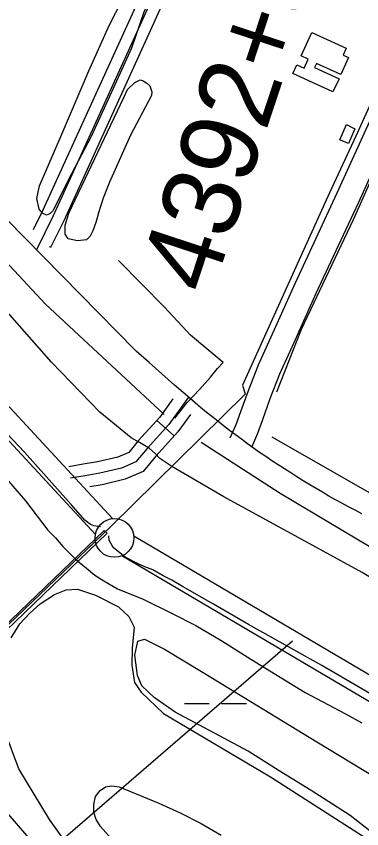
# Model space of a CAD drawing. Extents: x 3477039 to 3515015, y 546746 to 572297.
# Drawn here: x 3502710 to 3503155, y 562010 to 563058 of the extents above; entities that cross this region are included whole.
import ezdxf

# ---------------------------------------------------------------- set-up
doc = ezdxf.new("R2010")
doc.units = 0
for name, color, linetype in [('V-BLDG-OTLN', 7, 'Continuous'), ('V-CHAN-DOCK', 7, 'Continuous'), ('V-FLOD-BASE', 7, 'Continuous'), ('V-LEVE-TOET', 7, 'Continuous'), ('V-RIVR-RANG', 7, 'Continuous'), ('V-ROAD-CNTR', 7, 'Continuous'), ('V-SITE-VEGE', 7, 'Continuous'), ('V-SURV-IDEN', 7, 'Continuous'), ('V-SURV-LINE', 7, 'Continuous'), ('V-TOPO-MINR', 7, 'Continuous'), ('V-TOPO-SHOR', 7, 'Continuous'), ('V-UTIL-LINE', 7, 'Continuous'), ('V-WETL-SWMP', 7, 'Continuous')]:
    doc.layers.add(name, color=color, linetype=linetype)

msp = doc.modelspace()

# ---------------------------------------------------------------- linework, layer by layer
at = {"layer": 'V-BLDG-OTLN'}
for points in [[(3503117.4, 562960.3), (3503066.1, 562983.8), (3503071.2, 562994.9), (3503080.5, 562990.6), (3503085.9, 563002.4), (3503076.7, 563006.5), (3503090.3, 563036.6), (3503134.9, 563016.4), (3503131, 563007.7), (3503137.7, 563004.7), (3503127.7, 562982.5), (3503096.3, 562996.7), (3503094, 562991.6), (3503125.8, 562977.2)], [(3503146, 562912.7), (3503137.6, 562893.6), (3503126.4, 562898.5), (3503135, 562918)]]:
    msp.add_lwpolyline(points, close=True, dxfattribs=at)
at = {"layer": 'V-CHAN-DOCK'}
msp.add_lwpolyline([(3502563.3, 562129.9), (3502581.5, 562147.8), (3502577.7, 562151.7), (3502826.7, 562391.3), (3502822.8, 562394.8), (3502572.5, 562154.8), (3502568.5, 562158.9), (3502551.5, 562142.2), (3502539.6, 562153.5), (3502539.6, 562157.4), (3502527.6, 562157.2), (3502523.8, 562154), (3502568.4, 562109.5), (3502576.2, 562101.6), (3502580.4, 562105.9), (3502580.3, 562117), (3502576.5, 562116.9), (3502563.3, 562129.9)], dxfattribs=at)
at = {"layer": 'V-FLOD-BASE'}
for points in [[(3502818, 562399.8), (3502809.4, 562401.1), (3502805.2, 562402.4), (3502797.9, 562408), (3502780.3, 562428.6), (3502720.4, 562495.8), (3502674.9, 562543.7), (3502631.9, 562591), (3502578, 562650.8), (3502529.5, 562700), (3502476.2, 562757.3), (3502414.4, 562825.1), (3502379.3, 562863.1), (3502350.2, 562894.2), (3502316.9, 562930.3), (3502276.3, 562975.8), (3502243, 563011.9), (3502210.3, 563047.3), (3502177.6, 563081.6)], [(3503473.4, 562001.7), (3503348.4, 562075.3), (3503259.4, 562129.4), (3503170.3, 562181.6), (3503103.3, 562220.7), (3503008.7, 562273.6), (3502963.6, 562300), (3502923.9, 562322.7), (3502909.9, 562330.9), (3502898.9, 562336.6), (3502885.5, 562344.1), (3502875.1, 562348), (3502866.5, 562351.8), (3502850.1, 562360.6), (3502834.3, 562373.1), (3502829.5, 562382.4), (3502828.9, 562387.9)]]:
    msp.add_lwpolyline(points, dxfattribs=at)
at = {"layer": 'V-LEVE-TOET'}
for points in [[(3503780.3, 561973.2), (3503652.2, 562046.8), (3503501, 562135.6), (3503335.1, 562233.1), (3503155.2, 562340.7), (3502977.1, 562438.4), (3502910, 562477.4), (3502894.7, 562487.5), (3502888.7, 562494.3), (3502881.2, 562500.7), (3502868.6, 562508.1), (3502857.6, 562514.4), (3502817.5, 562547.5), (3502755.1, 562611.7), (3502666.1, 562712.5), (3502568.6, 562822), (3502461.4, 562939), (3502341.4, 563071.4), (3502220.9, 563209.4), (3502135.9, 563303.4), (3502046.2, 563407.1), (3501906.6, 563578.4)], [(3502672.2, 562489.9), (3502721.3, 562433.3), (3502750.3, 562395.4), (3502760, 562385.4), (3502769.6, 562374.2), (3502786, 562358), (3502800, 562346.2), (3502810.9, 562337.4), (3502822.5, 562329.9), (3502840.2, 562319.8), (3502873.2, 562306.4), (3502910.5, 562288.1), (3502941, 562272.3), (3502974.5, 562252.8), (3503011.7, 562228.9), (3503081.8, 562186.2), (3503133.7, 562158.4), (3503155, 562147.1)]]:
    msp.add_lwpolyline(points, dxfattribs=at)
at = {"layer": 'V-RIVR-RANG'}
msp.add_line((3503065.7, 562252.2), (3502321.2, 561610.3), dxfattribs=at)
at = {"layer": 'V-ROAD-CNTR'}
msp.add_line((3502912.9, 562516.7), (3502890.7, 562536.8), dxfattribs=at)
for points in [[(3502863.4, 562627), (3502553, 562942.3), (3502052, 563486.1), (3501448.1, 564142.7), (3501368.7, 564228.7)], [(3503298.9, 563975.2), (3502998.4, 563331.1), (3502757.1, 562800.5), (3502735.8, 562756.6), (3502738.1, 562754.2)], [(3502720.9, 562771.7), (3502553, 562942.3), (3502077.5, 563458.4)], [(3502976.5, 563319.1), (3502743.5, 562806.9), (3502731.6, 562782.3)], [(3503003.8, 563306.8), (3502770.7, 562794.1), (3502753.9, 562759.6)], [(3502985.4, 562514.2), (3502992.9, 562531.6), (3502999.1, 562548.3), (3503008.8, 562575.3), (3503021.7, 562608.3), (3503042.1, 562653.2), (3503068.8, 562713.1), (3503123.3, 562829.9), (3503169.5, 562931.8), (3503203, 563005), (3503204.8, 563009.2), (3503239.9, 563092.4), (3503251.2, 563117.1), (3503280.8, 563181.9)], [(3503013, 562502.3), (3503020.8, 562520.4), (3503027.3, 562538), (3503036.8, 562564.8), (3503049.4, 562596.6), (3503069.5, 562640.9), (3503096.1, 562700.7), (3503150.5, 562817.3), (3503196.8, 562919.4), (3503225.7, 562982.5)], [(3502863.4, 562627), (3502720.9, 562771.7)], [(3502753.9, 562759.6), (3502752.6, 562761)], [(3502914.1, 562539.6), (3502929.9, 562559.7), (3502945.6, 562576.4), (3502959.7, 562592.4), (3502969.1, 562603.8), (3502976.1, 562611.4), (3502934.2, 562646.7), (3502900.8, 562682.6), (3502841.5, 562742.8)], [(3502946.9, 562553.5), (3502930.3, 562567.9), (3502913.7, 562582.4), (3502897.2, 562596.9), (3502880.7, 562611.5), (3502864.3, 562626.2), (3502863.4, 562627)], [(3502946.9, 562553.5), (3502930.3, 562567.9), (3502913.7, 562582.4), (3502897.2, 562596.9), (3502880.7, 562611.5), (3502864.3, 562626.2), (3502863.4, 562627)], [(3502911.3, 562564.5), (3502894.5, 562541), (3502866.8, 562510.4), (3502854.5, 562495.6), (3502840.4, 562489.5), (3502814.2, 562483.3), (3502795.8, 562480.2), (3502777.2, 562477.1)], [(3502931.5, 562566.9), (3502906.2, 562531.5), (3502878.2, 562500.6), (3502863.8, 562483.2), (3502845.1, 562475.2), (3502817.1, 562468.6), (3502798.3, 562465.4), (3502779.7, 562462.3)], [(3503154.8, 562416.5), (3503146.2, 562420.9), (3503137.8, 562425.4), (3503129.3, 562430), (3503120.9, 562434.6), (3503112.5, 562439.3), (3503104.2, 562444.1), (3503095.9, 562448.9), (3503087.7, 562453.8), (3503079.4, 562458.8), (3503071.3, 562463.9), (3503063.2, 562469), (3503055.1, 562474.2), (3503047, 562479.4), (3503039, 562484.8), (3503031.1, 562490.2), (3503023.2, 562495.6), (3503015.3, 562501.1), (3503007.5, 562506.7), (3502999.7, 562512.4), (3502992, 562518.1), (3502984.4, 562523.9), (3502976.7, 562529.7), (3502969.2, 562535.6), (3502961.6, 562541.6), (3502954.2, 562547.6), (3502946.9, 562553.5)], [(3503154.8, 562416.5), (3503146.2, 562420.9), (3503137.8, 562425.4), (3503129.3, 562430), (3503120.9, 562434.6), (3503112.5, 562439.3), (3503104.2, 562444.1), (3503095.9, 562448.9), (3503087.7, 562453.8), (3503079.4, 562458.8), (3503071.3, 562463.9), (3503063.2, 562469), (3503055.1, 562474.2), (3503047, 562479.4), (3503039, 562484.8), (3503031.1, 562490.2), (3503023.2, 562495.6), (3503015.3, 562501.1), (3503007.5, 562506.7), (3502999.7, 562512.4), (3502992, 562518.1), (3502984.4, 562523.9), (3502976.7, 562529.7), (3502969.2, 562535.6), (3502961.6, 562541.6), (3502954.2, 562547.6), (3502946.9, 562553.5)], [(3502933.9, 562544.5), (3502917.9, 562522.1), (3502889.5, 562490.7), (3502873, 562470.9), (3502849.8, 562460.9), (3502820.1, 562453.9), (3502804.2, 562451.2)]]:
    msp.add_lwpolyline(points, dxfattribs=at)
at = {"layer": 'V-SITE-VEGE'}
for points in [[(3502904.8, 563130.9), (3502874, 563063), (3502858, 563016.4), (3502832.5, 562959.6), (3502806.2, 562902.8), (3502780.8, 562854.5), (3502764.1, 562821.5), (3502757.1, 562807.1), (3502752.8, 562802.9), (3502748.5, 562801.3), (3502743.4, 562803.9), (3502739.2, 562809.1), (3502736, 562822.7), (3502739.6, 562838.9), (3502766.9, 562902.5), (3502803.1, 562987.3), (3502829.4, 563045.8), (3502846.1, 563078.8), (3502868.9, 563127.1), (3502874.2, 563138.1), (3502881.9, 563144), (3502894.7, 563144.6), (3502904.9, 563138.5), (3502907.4, 563135.9)], [(3502883.7, 562955.7), (3502856.8, 562904.4), (3502829.7, 562843.9), (3502821.7, 562823.2), (3502816.1, 562805.6), (3502812.1, 562791.7), (3502808.1, 562781), (3502804.9, 562774.1), (3502800.2, 562769.5), (3502788.6, 562768.2), (3502776.3, 562770.6), (3502772.6, 562776.9), (3502772.7, 562788.4), (3502777.5, 562803.8), (3502848.2, 562953.1), (3502852.9, 562963.1), (3502862.3, 562972.2), (3502869.3, 562975.9), (3502873.1, 562974.3), (3502877.7, 562971.2), (3502881.5, 562968.1), (3502884.5, 562960.3)]]:
    msp.add_lwpolyline(points, close=True, dxfattribs=at)
for points in [[(3502702.9, 562256.5), (3502714.2, 562274.8), (3502726.7, 562288.1), (3502740.4, 562300.2), (3502759, 562312.3), (3502773.8, 562318.2), (3502788.6, 562319.3), (3502811.9, 562311.6), (3502841.2, 562296.4), (3502854.5, 562283.9), (3502861.7, 562270.3), (3502858.9, 562243.3), (3502858.6, 562221.2), (3502862, 562199), (3502870.4, 562186.6), (3502899.5, 562159.1), (3503037.3, 562077.4), (3503166.5, 561994.5)], [(3502779.1, 561985), (3502752.6, 562022.2), (3502712.9, 562087.9), (3502695.1, 562134.9)]]:
    msp.add_lwpolyline(points, dxfattribs=at)
at = {"layer": 'V-SURV-LINE'}
for points in [[(3501152.9, 564228.2), (3502833.6, 562410.2)], [(3502811.6, 562389.8), (3501130.8, 564207.8)], [(3502861, 562388.1), (3503779.2, 561846.8)], [(3503764, 561821), (3502845.7, 562362.3)]]:
    msp.add_lwpolyline(points, dxfattribs=at)
msp.add_circle((3502836.2, 562385.3), 25, dxfattribs=at)
at = {"layer": 'V-TOPO-MINR'}
for points in [[(3503062.9, 561607.8), (3502208.2, 562598.5), (3502193.2, 562615.8), (3502178.3, 562633.2), (3502163.4, 562650.5), (3502148.5, 562667.9), (3502074, 562755), (3502021.8, 562815.8), (3501969.4, 562876.6), (3501916.8, 562937.1), (3501864.1, 562997.6), (3501636.6, 563257.6)], [(3503192.3, 561591.5), (3502818.2, 562013.5), (3502812.7, 562022.5), (3502809.5, 562031.8), (3502809.5, 562041.8), (3502811.8, 562052.1), (3502817.6, 562059.6), (3502824.4, 562064.5), (3502832.7, 562065.8), (3502842.1, 562064.5), (3502893.5, 562043.3), (3502920.9, 562030.9), (3502947.8, 562017.4), (3502973.7, 562002.2)]]:
    msp.add_lwpolyline(points, dxfattribs=at)
at = {"layer": 'V-TOPO-SHOR'}
msp.add_line((3503038.8, 562515.4), (3503844.2, 562056.2), dxfattribs=at)
for points in [[(3502900.3, 562544.5), (3502747.2, 562686.6), (3502448.4, 563007.4), (3502062.1, 563422.8), (3501701.3, 563820.1), (3501413.4, 564133.5), (3501267.6, 564290.2), (3501169.2, 564381.3), (3501107.2, 564439.6), (3501023.4, 564352.2)], [(3503045.5, 562573.6), (3503077.3, 562654.2), (3503144, 562795.7), (3503204.7, 562931.3), (3503233.7, 562985.9)], [(3505783.1, 559989.8), (3505331.1, 560485.4), (3505225.5, 560602), (3504766.3, 561097.7), (3504503.9, 561374.6), (3504161.3, 561720.9), (3504066.5, 561808.3), (3503964.5, 561888.5), (3503793.2, 562001.5), (3503581.8, 562125.4), (3503049.7, 562442.5), (3502947.7, 562508.1)]]:
    msp.add_lwpolyline(points, dxfattribs=at)
at = {"layer": 'V-UTIL-LINE'}
msp.add_lwpolyline([(3503254.4, 563136.4), (3503213.5, 563048.5), (3503188.1, 562993.1), (3503147, 562903), (3503113.4, 562829.9), (3503073.8, 562742.8), (3503027.4, 562640.1), (3503000.9, 562582.1), (3503004.7, 562570.8), (3502831.3, 562400.2), (3502688.9, 562263.3), (3502575.7, 562154)], dxfattribs=at)
at = {"layer": 'V-WETL-SWMP'}
for p, q in [((3502926.2, 562172), (3502958.2, 562172)), ((3502974.2, 562172), (3503006.2, 562172))]:
    msp.add_line(p, q, dxfattribs=at)
msp.add_lwpolyline([(3503209.1, 561973.6), (3503139.8, 562027.4), (3503089.8, 562060), (3503048.4, 562085.2), (3503008.2, 562110.3), (3502914.2, 562160.8), (3502887.4, 562179.6), (3502871.6, 562194.6), (3502865.7, 562208.2), (3502862.3, 562234), (3502866.3, 562252.4), (3502874.9, 562254.8), (3502900.5, 562242.1), (3502950.5, 562211.9), (3503096.8, 562122.6), (3503362.7, 561961.6)], dxfattribs=at)

# ---------------------------------------------------------------- texts
at = {"layer": 'V-SURV-IDEN'}
msp.add_text('4392+95.7', height=100, rotation=71.713, dxfattribs=at).set_placement((3502961, 562696.2))

doc.saveas('drawing.dxf')
